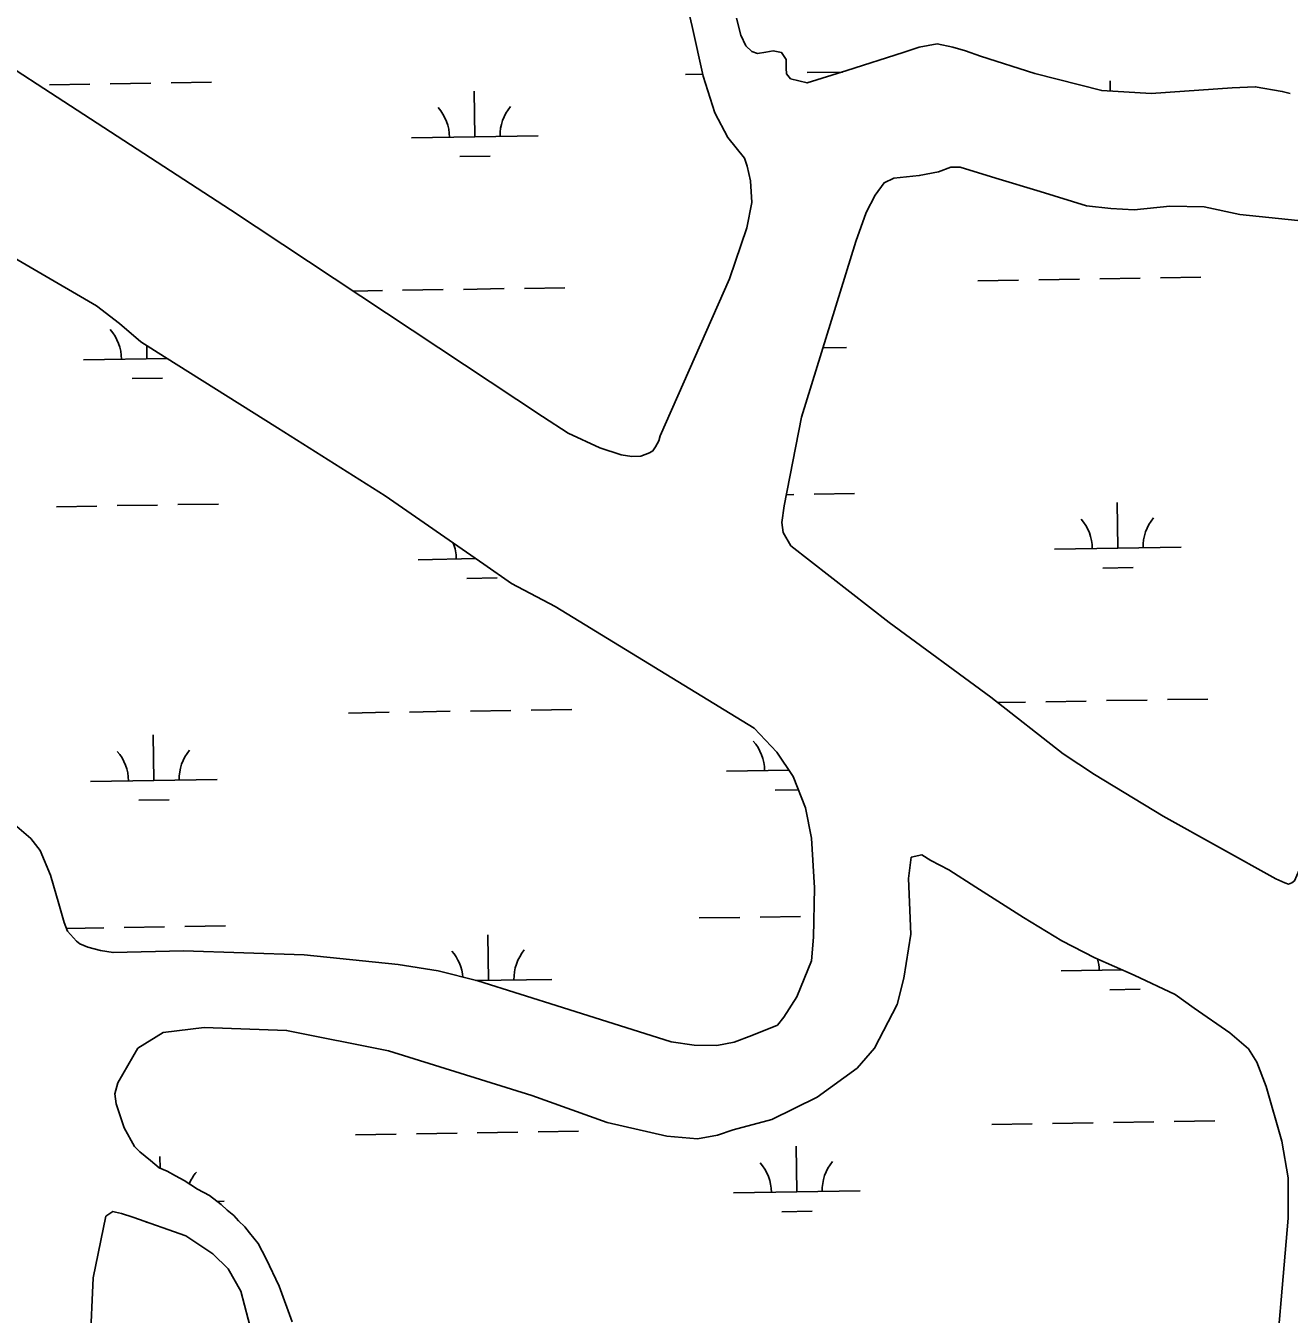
# Model space of a CAD drawing. Extents: x 3855477 to 3893699, y 299188 to 325115.
# Drawn here: x 3862361 to 3863358, y 320303 to 321320 of the extents above; entities that cross this region are included whole.
import ezdxf

# ---------------------------------------------------------------- set-up
doc = ezdxf.new("R2010")
doc.units = 0
doc.layers.add('V-TOPO-SHOR', color=7, linetype='Continuous')
doc.layers.add('V-WETL-SWMP', color=7, linetype='Continuous')

msp = doc.modelspace()

# ---------------------------------------------------------------- linework, layer by layer
at = {"layer": 'V-TOPO-SHOR'}
msp.add_line((3862433.9, 320486), (3862431.7, 320477.1), dxfattribs=at)
for points in [[(3861238.6, 321856.9), (3861255.9, 321852.7), (3861277.2, 321841.6), (3861362.2, 321785.1), (3861507.2, 321690.1), (3861731.4, 321541.9), (3861922.8, 321420), (3862121, 321288.6), (3862321.7, 321154.1), (3862417.2, 321098.6), (3862435.4, 321084.9), (3862452.1, 321070.2), (3862470.9, 321058.5), (3862560, 321002.6), (3862645, 320948.8), (3862722.7, 320895), (3862744.6, 320879.7), (3862779.1, 320861.7), (3862936.1, 320765.6)], [(3862206.2, 321380.2), (3862522.8, 321174.4), (3862768.9, 321011.4), (3862789.2, 320998.2), (3862814.3, 320986.6), (3862831, 320981.3), (3862839.4, 320979.9)], [(3862881.4, 321343.7), (3862887, 321319.1), (3862895.7, 321279.8), (3862905, 321251), (3862915.3, 321231.6), (3862928.5, 321215.2)], [(3862977.8, 321274.5), (3862964.7, 321277.7), (3862961.5, 321281.7), (3862961.2, 321286.1), (3862961.2, 321292.9), (3862957.7, 321298.5), (3862950.9, 321299.7), (3862945.3, 321298.9), (3862938.6, 321297.8), (3862934.2, 321299.4), (3862929.4, 321303.8), (3862925.5, 321312.2), (3862922, 321325.7)], [(3862977.8, 321274.5), (3863009.2, 321284.2), (3863053.7, 321298.6), (3863066.2, 321302.7), (3863080.3, 321305.3), (3863092.8, 321302.6), (3863102.8, 321299.9), (3863114.7, 321295.7), (3863157.5, 321281.9), (3863210.2, 321268.5), (3863249.3, 321266.2), (3863313, 321270.6), (3863331.3, 321271.5), (3863352.7, 321267.8), (3863359, 321266.2)], [(3862839.4, 320979.9), (3862846.7, 320980.1), (3862853.5, 320982.7), (3862856.1, 320984.3), (3862858.2, 320987.4), (3862860.9, 320992.1), (3862861.9, 320996.3), (3862916.5, 321120), (3862930.3, 321160.2), (3862934.1, 321180.1), (3862933.2, 321197.3), (3862930.6, 321208.9), (3862928.5, 321215.2)], [(3862965, 320909.5), (3862958.8, 320920), (3862957.8, 320927.8), (3862959.8, 320940.9), (3862973.3, 321010.8), (3863016.3, 321149.5), (3863024.3, 321172.4), (3863031.6, 321185.9), (3863038.5, 321195.8), (3863046.3, 321199.4), (3863066.2, 321201.4), (3863081.4, 321204.5), (3863091.3, 321208.1), (3863098.6, 321208), (3863126.8, 321199.5), (3863161.7, 321188.9), (3863198.2, 321177.7), (3863217.5, 321175.5), (3863235.8, 321174.4), (3863264, 321177.4), (3863291.1, 321176.7), (3863319.3, 321170.8), (3863372.5, 321165.3)], [(3863421.4, 321036.6), (3863419.8, 321031.4), (3863418.3, 321029.8), (3863416.7, 321026.7), (3863416.1, 321023), (3863412.4, 321010.5), (3863411.8, 320989.6), (3863410.2, 320981.3), (3863406.5, 320973.5), (3863391.2, 320955.8), (3863382.3, 320938.6), (3863374.7, 320889.6), (3863374.9, 320837.9), (3863372.8, 320734.5), (3863369.4, 320679.7), (3863366.1, 320653.6), (3863362.4, 320645.3), (3863360.3, 320643.7), (3863357.7, 320642.7), (3863354.6, 320643.7), (3863347.6, 320646.7)], [(3862965, 320909.5), (3863042.5, 320849), (3863122.7, 320790), (3863179.9, 320745.3), (3863204.4, 320729), (3863258.6, 320696.3), (3863347.6, 320646.7)], [(3862354.4, 320688), (3862365.3, 320678.5), (3862372.6, 320669), (3862380.8, 320649.6), (3862387.5, 320627.1), (3862391.6, 320612.4), (3862394.2, 320605.6), (3862401.5, 320597.7), (3862404.1, 320595.6), (3862410.4, 320592.9), (3862420.3, 320590.3), (3862430.2, 320588.6), (3862485.7, 320589.9), (3862580.9, 320586.8), (3862655.2, 320579.1), (3862686.6, 320574.2), (3862717.9, 320566.2), (3862784.8, 320545.4), (3862870.5, 320518.2), (3862888.8, 320515.5), (3862906.6, 320515.4), (3862920.2, 320518), (3862934.3, 320523.1), (3862954.3, 320531.4), (3862959.5, 320537.6), (3862969.6, 320553.8), (3862981.2, 320582), (3862982.9, 320600.8), (3862983.6, 320639.6), (3862981.2, 320678.8), (3862976.6, 320702.9), (3862966.8, 320727.6), (3862953.9, 320746.7), (3862936.1, 320765.6)], [(3862433.9, 320486), (3862449.7, 320513.1), (3862469.7, 320525.6), (3862502.2, 320529.6), (3862567.1, 320527.2), (3862647.6, 320511), (3862760.5, 320475.9), (3862820.1, 320454.6), (3862867.2, 320443.9), (3862891.2, 320441.7), (3862907, 320444.7), (3862919.5, 320448.8), (3862950, 320457), (3862985.6, 320474.7), (3863017.2, 320497.5), (3863030.9, 320513.2), (3863048.9, 320547.6), (3863054.2, 320568.5), (3863059.6, 320603.1), (3863057.8, 320647), (3863060, 320663.8), (3863068.4, 320665.8), (3863075.5, 320661.2)], [(3863075.5, 320661.2), (3863089.6, 320653.8), (3863111, 320640.1), (3863148.5, 320616.3), (3863178.8, 320597.8), (3863204.9, 320584.6), (3863235.7, 320570.8), (3863268.1, 320555.5), (3863283.2, 320544.9), (3863311.4, 320525.4), (3863326, 320512.8), (3863332.7, 320502.3), (3863339.9, 320482.9), (3863352.3, 320439.9), (3863357.4, 320411), (3863357.2, 320379.1), (3863344.9, 320235.2)], [(3862431.7, 320477.1), (3862432.7, 320469.3), (3862438.9, 320450.4), (3862447.2, 320435.7), (3862451.4, 320431.5), (3862459.7, 320424.6), (3862466.5, 320418.8), (3862472.8, 320416.2), (3862479.5, 320412.5), (3862486.3, 320408.8), (3862496.8, 320401.9), (3862506.2, 320397.1), (3862515.5, 320389.8), (3862520.2, 320385.5), (3862525.4, 320381.3), (3862529.1, 320377.1), (3862534.3, 320372.4), (3862537.9, 320367.6), (3862544.7, 320359.2), (3862550.9, 320347.2), (3862561.3, 320325.6), (3862571.6, 320297.3)], [(3862424.4, 320380.7), (3862430.1, 320384.3), (3862432.2, 320383.8), (3862436.9, 320382.7), (3862445.8, 320380), (3862487.6, 320365.2), (3862509, 320350.9), (3862521, 320339.3), (3862530.9, 320321.5), (3862542.7, 320277.4)], [(3862424.4, 320380.7), (3862414.6, 320332.2), (3862412.2, 320279.5), (3862414.3, 320084.3), (3862418.7, 319920.8), (3862420.2, 319813.2), (3862425.1, 319734), (3862431.8, 319613.7), (3862436.7, 319546.2), (3862434.4, 319510.3), (3862435.1, 319441.8), (3862434.5, 319332.1), (3862441.6, 319274), (3862448.9, 319264.5), (3862451, 319257.1), (3862448.8, 319247.6), (3862443.1, 319152.7), (3862449.3, 318947), (3862452.6, 318770.8)]]:
    msp.add_lwpolyline(points, dxfattribs=at)
at = {"layer": 'V-WETL-SWMP'}
for p, q in [((3862881.9, 321281.1), (3862895.4, 321281.3)), ((3862961.5, 321282.4), (3862961.9, 321282.4)), ((3862977.9, 321282.7), (3863005.6, 321283.1)), ((3862380, 321272.9), (3862412, 321273.5)), ((3862428, 321273.7), (3862460, 321274.2)), ((3862476, 321274.5), (3862508, 321275)), ((3862715.6, 321232), (3862715, 321268)), ((3863217, 321268.1), (3863216.9, 321276.1)), ((3862665.6, 321231.2), (3862765.6, 321232.8)), ((3862703.8, 321216.4), (3862727.8, 321216.7)), ((3863112.6, 321118.4), (3863144.6, 321118.9)), ((3863160.6, 321119.1), (3863192.6, 321119.7)), ((3863208.6, 321119.9), (3863240.5, 321120.4)), ((3863256.5, 321120.7), (3863288.5, 321121.2)), ((3862619.6, 321110.3), (3862642.7, 321110.7)), ((3862658.7, 321111), (3862690.7, 321111.5)), ((3862706.7, 321111.7), (3862738.7, 321112.3)), ((3862754.7, 321112.5), (3862786.7, 321113)), ((3862457, 321056.9), (3862456.8, 321067.2)), ((3862990.3, 321065.6), (3863008.8, 321065.9)), ((3862407, 321056.1), (3862473, 321057.2)), ((3862445.2, 321041.3), (3862469.2, 321041.7)), ((3862481.4, 320941.9), (3862513.4, 320942.4)), ((3862961.5, 320949.7), (3862967.3, 320949.8)), ((3862983.3, 320950.1), (3863015.3, 320950.6)), ((3863222.9, 320907.5), (3863222.3, 320943.5)), ((3862385.5, 320940.3), (3862417.5, 320940.8)), ((3862433.5, 320941.1), (3862465.4, 320941.6)), ((3863172.9, 320906.7), (3863272.8, 320908.3)), ((3862671, 320898.5), (3862716.5, 320899.3)), ((3863211.1, 320891.9), (3863235.1, 320892.3)), ((3862709.3, 320883.7), (3862733.3, 320884.1)), ((3862712.1, 320779.1), (3862744.1, 320779.6)), ((3862760.1, 320779.9), (3862792.1, 320780.4)), ((3863128, 320785.9), (3863150, 320786.2)), ((3863166, 320786.5), (3863198, 320787)), ((3863214, 320787.3), (3863246, 320787.8)), ((3863262, 320788.1), (3863294, 320788.6)), ((3862616.1, 320777.5), (3862648.1, 320778.1)), ((3862664.1, 320778.3), (3862696.1, 320778.9)), ((3862462.4, 320724.3), (3862461.8, 320760.3)), ((3862914.2, 320731.7), (3862963.5, 320732.5)), ((3862412.4, 320723.5), (3862512.4, 320725.1)), ((3862450.6, 320708.7), (3862474.6, 320709.1)), ((3862952.5, 320716.8), (3862971, 320717.1)), ((3862940.7, 320616.6), (3862972.7, 320617.2)), ((3862393.4, 320607.7), (3862422.9, 320608.2)), ((3862438.9, 320608.5), (3862470.9, 320609)), ((3862486.9, 320609.2), (3862518.9, 320609.8)), ((3862892.7, 320615.9), (3862924.7, 320616.4)), ((3862726.4, 320566.7), (3862725.8, 320602.7)), ((3862716.4, 320566.6), (3862776.4, 320567.5)), ((3863178.3, 320574.1), (3863226.7, 320574.9)), ((3863216.5, 320559.3), (3863240.5, 320559.7)), ((3863171.4, 320453.9), (3863203.4, 320454.4)), ((3863219.4, 320454.7), (3863251.4, 320455.2)), ((3863267.4, 320455.4), (3863299.4, 320456)), ((3862621.6, 320444.9), (3862653.6, 320445.4)), ((3862669.6, 320445.7), (3862701.6, 320446.2)), ((3862717.5, 320446.5), (3862749.5, 320447)), ((3862765.5, 320447.3), (3862797.5, 320447.8)), ((3863123.4, 320453.1), (3863155.4, 320453.6)), ((3862969.7, 320399.8), (3862969.1, 320435.8)), ((3862467.4, 320418.4), (3862467.2, 320427.7)), ((3862919.7, 320399), (3863019.7, 320400.7)), ((3862512.2, 320392.4), (3862517.8, 320392.5)), ((3862957.9, 320384.2), (3862981.9, 320384.6)), ((3862456.1, 320376), (3862457, 320376.1))]:
    msp.add_line(p, q, dxfattribs=at)
for points in [[(3862881.4, 321343.7), (3862887, 321319.1), (3862895.7, 321279.8), (3862905, 321251), (3862915.3, 321231.6), (3862928.5, 321215.2), (3862930.6, 321208.9), (3862933.2, 321197.3), (3862934.1, 321180.1), (3862930.3, 321160.2), (3862916.5, 321120), (3862861.9, 320996.3), (3862860.9, 320992.1), (3862858.2, 320987.4), (3862856.1, 320984.3), (3862853.5, 320982.7), (3862846.7, 320980.1), (3862839.4, 320979.9), (3862831, 320981.3), (3862814.3, 320986.6), (3862789.2, 320998.2), (3862768.9, 321011.4), (3862522.8, 321174.4), (3862206.2, 321380.2)], [(3862961.2, 321286.1), (3862961.2, 321292.9), (3862957.7, 321298.5), (3862950.9, 321299.7), (3862945.3, 321298.9), (3862938.6, 321297.8), (3862934.2, 321299.4), (3862929.4, 321303.8), (3862925.5, 321312.2), (3862922, 321325.7)], [(3863359, 321266.2), (3863352.7, 321267.8), (3863331.3, 321271.5), (3863313, 321270.6), (3863249.3, 321266.2), (3863210.2, 321268.5), (3863157.5, 321281.9), (3863114.7, 321295.7), (3863102.8, 321299.9), (3863092.8, 321302.6), (3863080.3, 321305.3), (3863066.2, 321302.7), (3863053.7, 321298.6), (3863009.2, 321284.2), (3862977.8, 321274.5), (3862964.7, 321277.7), (3862961.5, 321281.7), (3862961.2, 321286.1)], [(3863360.3, 320643.7), (3863357.7, 320642.7), (3863354.6, 320643.7), (3863347.6, 320646.7), (3863258.6, 320696.3), (3863204.4, 320729), (3863179.9, 320745.3), (3863122.7, 320790), (3863042.5, 320849), (3862965, 320909.5), (3862958.8, 320920), (3862957.8, 320927.8), (3862959.8, 320940.9), (3862973.3, 321010.8), (3863016.3, 321149.5), (3863024.3, 321172.4), (3863031.6, 321185.9), (3863038.5, 321195.8), (3863046.3, 321199.4), (3863066.2, 321201.4), (3863081.4, 321204.5), (3863091.3, 321208.1), (3863098.6, 321208), (3863126.8, 321199.5), (3863161.7, 321188.9), (3863198.2, 321177.7), (3863217.5, 321175.5), (3863235.8, 321174.4), (3863264, 321177.4), (3863291.1, 321176.7), (3863319.3, 321170.8), (3863372.5, 321165.3)], [(3862321.7, 321154.1), (3862417.2, 321098.6), (3862435.4, 321084.9), (3862452.1, 321070.2), (3862470.9, 321058.5), (3862560, 321002.6), (3862645, 320948.8), (3862722.7, 320895), (3862744.6, 320879.7), (3862779.1, 320861.7), (3862936.1, 320765.6), (3862953.9, 320746.7), (3862966.8, 320727.6), (3862976.6, 320702.9), (3862981.2, 320678.8), (3862983.6, 320639.6), (3862982.9, 320600.8), (3862981.2, 320582), (3862969.6, 320553.8), (3862959.5, 320537.6), (3862954.3, 320531.4), (3862934.3, 320523.1), (3862920.2, 320518), (3862906.6, 320515.4), (3862888.8, 320515.5), (3862870.5, 320518.2), (3862784.8, 320545.4), (3862717.9, 320566.2), (3862686.6, 320574.2), (3862655.2, 320579.1), (3862580.9, 320586.8), (3862485.7, 320589.9), (3862430.2, 320588.6), (3862420.3, 320590.3), (3862410.4, 320592.9), (3862404.1, 320595.6), (3862401.5, 320597.7), (3862394.2, 320605.6), (3862391.6, 320612.4), (3862387.5, 320627.1), (3862380.8, 320649.6), (3862372.6, 320669), (3862365.3, 320678.5), (3862354.4, 320688)], [(3862571.6, 320297.3), (3862561.3, 320325.6), (3862550.9, 320347.2), (3862544.7, 320359.2), (3862537.9, 320367.6), (3862534.3, 320372.4), (3862529.1, 320377.1), (3862525.4, 320381.3), (3862520.2, 320385.5), (3862515.5, 320389.8), (3862506.2, 320397.1), (3862496.8, 320401.9), (3862486.3, 320408.8), (3862479.5, 320412.5), (3862472.8, 320416.2), (3862466.5, 320418.8), (3862459.7, 320424.6), (3862451.4, 320431.5), (3862447.2, 320435.7), (3862438.9, 320450.4), (3862432.7, 320469.3), (3862431.7, 320477.1), (3862433.9, 320486), (3862449.7, 320513.1), (3862469.7, 320525.6), (3862502.2, 320529.6), (3862567.1, 320527.2), (3862647.6, 320511), (3862760.5, 320475.9), (3862820.1, 320454.6), (3862867.2, 320443.9), (3862891.2, 320441.7), (3862907, 320444.7), (3862919.5, 320448.8), (3862950, 320457), (3862985.6, 320474.7), (3863017.2, 320497.5), (3863030.9, 320513.2), (3863048.9, 320547.6), (3863054.2, 320568.5), (3863059.6, 320603.1), (3863057.8, 320647), (3863060, 320663.8)], [(3863060, 320663.8), (3863068.4, 320665.8), (3863075.5, 320661.2), (3863089.6, 320653.8), (3863111, 320640.1), (3863148.5, 320616.3), (3863178.8, 320597.8), (3863204.9, 320584.6), (3863235.7, 320570.8), (3863268.1, 320555.5), (3863283.2, 320544.9), (3863311.4, 320525.4), (3863326, 320512.8), (3863332.7, 320502.3), (3863339.9, 320482.9), (3863352.3, 320439.9), (3863357.4, 320411), (3863357.2, 320379.1), (3863344.9, 320235.2)], [(3862412.2, 320279.5), (3862414.6, 320332.2), (3862424.4, 320380.7), (3862430.1, 320384.3), (3862432.2, 320383.8), (3862436.9, 320382.7), (3862445.8, 320380), (3862487.6, 320365.2), (3862509, 320350.9), (3862521, 320339.3), (3862530.9, 320321.5), (3862542.7, 320277.4)]]:
    msp.add_lwpolyline(points, dxfattribs=at)
for centre, start, end in [((3862660.4, 321231.6), 0.1615, 41.7052), ((3862770.8, 321233.4), 140.1615, 181.7052), ((3862401.7, 321056.5), 0.1615, 41.7052), ((3863167.6, 320907.1), 0.1615, 41.7052), ((3863278.1, 320908.9), 140.1615, 181.7052), ((3862665.8, 320898.9), 0.1615, 21.1651), ((3862909, 320732), 0.1615, 41.7052), ((3862407.2, 320723.9), 0.1615, 41.7052), ((3862517.6, 320725.7), 140.1615, 181.7052), ((3862671.2, 320566.3), 4.6231, 41.7052), ((3862781.7, 320568.1), 140.1615, 181.7052), ((3863173, 320574.5), 0.1615, 15.1112), ((3863024.9, 320401.2), 140.1615, 181.7052), ((3862523, 320393), 140.1615, 158.1947), ((3862914.4, 320399.4), 0.1615, 41.7052)]:
    msp.add_arc(centre, 35.2, start, end, dxfattribs=at)

doc.saveas('drawing.dxf')
